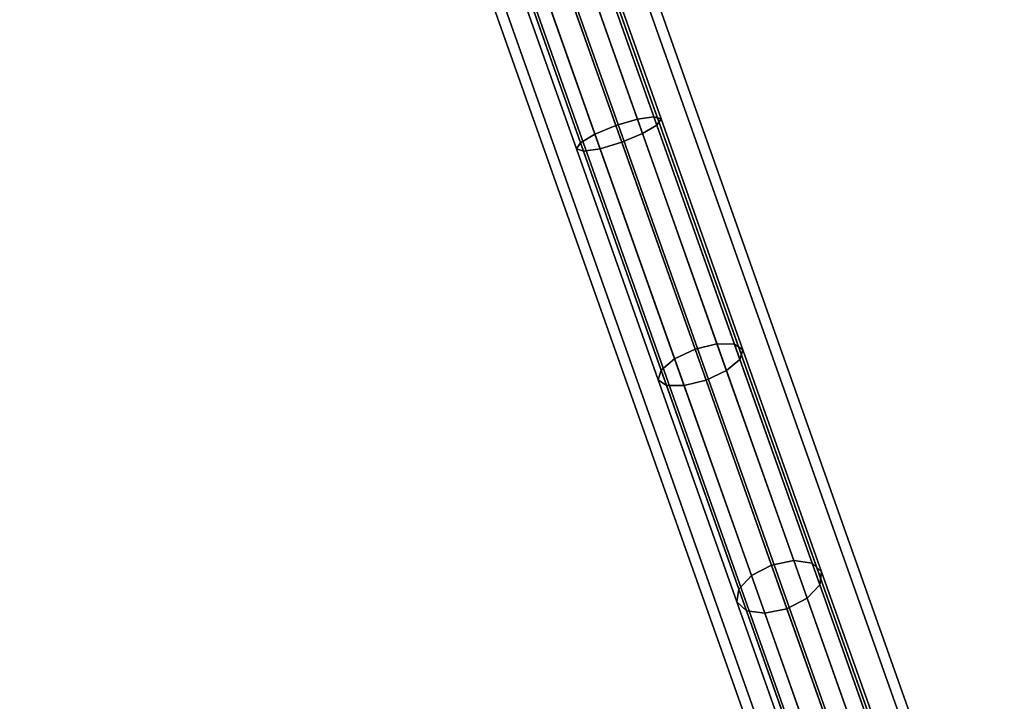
# Model space of a CAD drawing. Extents: x -43.1 to 43.1, y -41.3 to 41.3.
# Tile 272 of 656: x 10.9 to 14.3, y -38.4 to -36.1. Entities that reach past the tile are written whole.
import ezdxf

# ---------------------------------------------------------------- set-up
doc = ezdxf.new("R2010")
doc.units = 0
doc.layers.add('CABLE.1', color=18, linetype='CONTINUOUS')
doc.layers.add('METAL_BASE', color=254, linetype='CONTINUOUS')

msp = doc.modelspace()

# ---------------------------------------------------------------- linework, layer by layer
at = {"layer": 'CABLE.1'}
for points in [[(12.6422, -35.7004, 22.8392), (12.7158, -35.6756, 22.8183), (12.9842, -36.4336, 22.905), (12.9096, -36.4557, 22.9255)], [(12.7158, -35.6756, 22.8183), (12.7704, -35.6595, 22.7615), (13.0416, -36.4253, 22.8491), (12.9842, -36.4336, 22.905)], [(12.7732, -35.6673, 22.6062), (12.7206, -35.6892, 22.5493), (13.002, -36.4839, 22.6402), (13.0518, -36.4543, 22.6962)], [(12.7704, -35.6595, 22.7615), (12.7914, -35.6565, 22.6838), (13.0663, -36.4329, 22.7726), (13.0416, -36.4253, 22.8491)], [(12.7914, -35.6565, 22.6838), (12.7732, -35.6673, 22.6062), (13.0518, -36.4543, 22.6962), (13.0663, -36.4329, 22.7726)], [(12.5694, -35.7274, 22.8183), (12.6422, -35.7004, 22.8392), (12.9096, -36.4557, 22.9255), (12.8378, -36.4855, 22.905)], [(12.6478, -35.7162, 22.5285), (12.5742, -35.741, 22.5493), (12.8556, -36.5358, 22.6402), (12.9302, -36.5137, 22.6197)], [(12.7206, -35.6892, 22.5493), (12.6478, -35.7162, 22.5285), (12.9302, -36.5137, 22.6197), (13.002, -36.4839, 22.6402)], [(12.4986, -35.7602, 22.6838), (12.5168, -35.7493, 22.7615), (12.788, -36.5151, 22.8491), (12.7735, -36.5365, 22.7726)], [(12.5168, -35.7493, 22.7615), (12.5694, -35.7274, 22.8183), (12.8378, -36.4855, 22.905), (12.788, -36.5151, 22.8491)], [(12.5742, -35.741, 22.5493), (12.5196, -35.7571, 22.6062), (12.7983, -36.5441, 22.6962), (12.8556, -36.5358, 22.6402)], [(12.5196, -35.7571, 22.6062), (12.4986, -35.7602, 22.6838), (12.7735, -36.5365, 22.7726), (12.7983, -36.5441, 22.6962)], [(12.9842, -36.4336, 22.905), (13.0416, -36.4253, 22.8491), (13.3198, -37.2111, 23.098), (13.2593, -37.2105, 23.1512)], [(13.0416, -36.4253, 22.8491), (13.0663, -36.4329, 22.7726), (13.3489, -37.2308, 23.0254), (13.3198, -37.2111, 23.098)], [(13.0663, -36.4329, 22.7726), (13.0518, -36.4543, 22.6962), (13.3387, -37.2644, 22.9528), (13.3489, -37.2308, 23.0254)], [(12.8378, -36.4855, 22.905), (12.9096, -36.4557, 22.9255), (13.1836, -37.2293, 23.1706), (13.1129, -37.2624, 23.1512)], [(12.9096, -36.4557, 22.9255), (12.9842, -36.4336, 22.905), (13.2593, -37.2105, 23.1512), (13.1836, -37.2293, 23.1706)], [(13.0518, -36.4543, 22.6962), (13.002, -36.4839, 22.6402), (13.292, -37.3029, 22.8997), (13.3387, -37.2644, 22.9528)], [(12.788, -36.5151, 22.8491), (12.8378, -36.4855, 22.905), (13.1129, -37.2624, 23.1512), (13.0662, -37.3009, 23.098)], [(13.002, -36.4839, 22.6402), (12.9302, -36.5137, 22.6197), (13.2214, -37.336, 22.8802), (13.292, -37.3029, 22.8997)], [(12.7735, -36.5365, 22.7726), (12.788, -36.5151, 22.8491), (13.0662, -37.3009, 23.098), (13.0561, -37.3345, 23.0254)], [(12.9302, -36.5137, 22.6197), (12.8556, -36.5358, 22.6402), (13.1456, -37.3547, 22.8997), (13.2214, -37.336, 22.8802)], [(12.7983, -36.5441, 22.6962), (12.7735, -36.5365, 22.7726), (13.0561, -37.3345, 23.0254), (13.0851, -37.3542, 22.9528)], [(12.8556, -36.5358, 22.6402), (12.7983, -36.5441, 22.6962), (13.0851, -37.3542, 22.9528), (13.1456, -37.3547, 22.8997)], [(13.1836, -37.2293, 23.1706), (13.2593, -37.2105, 23.1512), (13.5246, -37.9597, 23.5381), (13.4479, -37.9756, 23.556)], [(13.2593, -37.2105, 23.1512), (13.3198, -37.2111, 23.098), (13.5879, -37.9682, 23.489), (13.5246, -37.9597, 23.5381)], [(13.3198, -37.2111, 23.098), (13.3489, -37.2308, 23.0254), (13.6209, -37.9988, 23.422), (13.5879, -37.9682, 23.489)], [(13.1129, -37.2624, 23.1512), (13.1836, -37.2293, 23.1706), (13.4479, -37.9756, 23.556), (13.3782, -38.0116, 23.5381)], [(13.3489, -37.2308, 23.0254), (13.3387, -37.2644, 22.9528), (13.6145, -38.0433, 23.3551), (13.6209, -37.9988, 23.422)], [(13.0662, -37.3009, 23.098), (13.1129, -37.2624, 23.1512), (13.3782, -38.0116, 23.5381), (13.3344, -38.058, 23.489)], [(13.3387, -37.2644, 22.9528), (13.292, -37.3029, 22.8997), (13.5707, -38.0898, 23.306), (13.6145, -38.0433, 23.3551)], [(13.0561, -37.3345, 23.0254), (13.0662, -37.3009, 23.098), (13.3344, -38.058, 23.489), (13.3281, -38.1025, 23.422)], [(13.292, -37.3029, 22.8997), (13.2214, -37.336, 22.8802), (13.501, -38.1258, 23.2881), (13.5707, -38.0898, 23.306)], [(13.0851, -37.3542, 22.9528), (13.0561, -37.3345, 23.0254), (13.3281, -38.1025, 23.422), (13.361, -38.1331, 23.3551)], [(13.2214, -37.336, 22.8802), (13.1456, -37.3547, 22.8997), (13.4243, -38.1416, 23.306), (13.501, -38.1258, 23.2881)], [(13.1456, -37.3547, 22.8997), (13.0851, -37.3542, 22.9528), (13.361, -38.1331, 23.3551), (13.4243, -38.1416, 23.306)], [(13.4479, -37.9756, 23.556), (13.5246, -37.9597, 23.5381), (13.7612, -38.6278, 24.044), (13.6834, -38.6408, 24.0598)], [(13.5246, -37.9597, 23.5381), (13.5879, -37.9682, 23.489), (13.8273, -38.6443, 24.001), (13.7612, -38.6278, 24.044)], [(13.3782, -38.0116, 23.5381), (13.4479, -37.9756, 23.556), (13.6834, -38.6408, 24.0598), (13.6148, -38.6797, 24.044)], [(13.5879, -37.9682, 23.489), (13.6209, -37.9988, 23.422), (13.8641, -38.6857, 23.9422), (13.8273, -38.6443, 24.001)], [(13.3344, -38.058, 23.489), (13.3782, -38.0116, 23.5381), (13.6148, -38.6797, 24.044), (13.5738, -38.734, 24.001)], [(13.6209, -37.9988, 23.422), (13.6145, -38.0433, 23.3551), (13.8616, -38.741, 23.8834), (13.8641, -38.6857, 23.9422)], [(13.3281, -38.1025, 23.422), (13.3344, -38.058, 23.489), (13.5738, -38.734, 24.001), (13.5713, -38.7893, 23.9422)], [(13.6145, -38.0433, 23.3551), (13.5707, -38.0898, 23.306), (13.8205, -38.7953, 23.8404), (13.8616, -38.741, 23.8834)], [(13.5707, -38.0898, 23.306), (13.501, -38.1258, 23.2881), (13.7519, -38.8342, 23.8246), (13.8205, -38.7953, 23.8404)], [(13.361, -38.1331, 23.3551), (13.3281, -38.1025, 23.422), (13.5713, -38.7893, 23.9422), (13.608, -38.8307, 23.8834)], [(13.4243, -38.1416, 23.306), (13.361, -38.1331, 23.3551), (13.608, -38.8307, 23.8834), (13.6741, -38.8472, 23.8404)], [(13.501, -38.1258, 23.2881), (13.4243, -38.1416, 23.306), (13.6741, -38.8472, 23.8404), (13.7519, -38.8342, 23.8246)]]:
    msp.add_3dface(points, dxfattribs=at)
at = {"layer": 'METAL_BASE'}
for points in [[(14.2179, -39.4216, 30.241), (14.1247, -39.4546, 30.3399), (0.6767, -1.4787, 30.3399), (0.7699, -1.4457, 30.241)], [(14.1247, -39.4546, 29.872), (14.2179, -39.4216, 29.9709), (0.7699, -1.4457, 29.9709), (0.6767, -1.4787, 29.872)], [(14.252, -39.4095, 30.106), (14.2179, -39.4216, 30.241), (0.7699, -1.4457, 30.241), (0.8041, -1.4336, 30.106)], [(14.2179, -39.4216, 29.9709), (14.252, -39.4095, 30.106), (0.8041, -1.4336, 30.106), (0.7699, -1.4457, 29.9709)], [(14.1247, -39.4546, 30.3399), (13.9974, -39.4997, 30.3761), (0.5494, -1.5238, 30.3761), (0.6767, -1.4787, 30.3399)], [(13.9974, -39.4997, 29.8358), (14.1247, -39.4546, 29.872), (0.6767, -1.4787, 29.872), (0.5494, -1.5238, 29.8358)], [(13.9974, -39.4997, 30.3761), (13.8701, -39.5447, 30.3399), (0.4221, -1.5689, 30.3399), (0.5494, -1.5238, 30.3761)], [(13.8701, -39.5447, 29.872), (13.9974, -39.4997, 29.8358), (0.5494, -1.5238, 29.8358), (0.4221, -1.5689, 29.872)], [(13.8701, -39.5447, 30.3399), (13.7769, -39.5777, 30.241), (0.3289, -1.6019, 30.241), (0.4221, -1.5689, 30.3399)], [(13.7769, -39.5777, 29.9709), (13.8701, -39.5447, 29.872), (0.4221, -1.5689, 29.872), (0.3289, -1.6019, 29.9709)], [(13.7769, -39.5777, 30.241), (13.7428, -39.5898, 30.106), (0.2948, -1.6139, 30.106), (0.3289, -1.6019, 30.241)], [(13.7428, -39.5898, 30.106), (13.7769, -39.5777, 29.9709), (0.3289, -1.6019, 29.9709), (0.2948, -1.6139, 30.106)]]:
    msp.add_3dface(points, dxfattribs=at)

doc.saveas('drawing.dxf')
